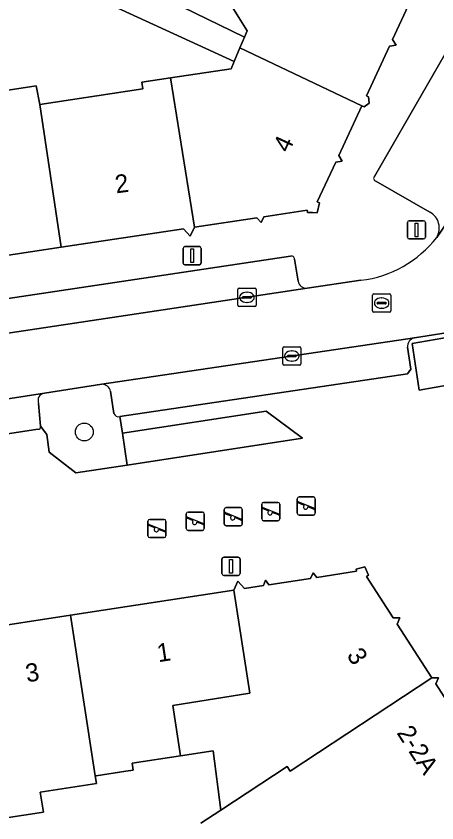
# Model space of a CAD drawing. Extents: x 159279 to 160377, y 384531 to 385888.
# Drawn here: x 160025.9 to 160048.95, y 384922.1 to 384966.34 of the extents above; entities that cross this region are included whole.
import ezdxf

# ---------------------------------------------------------------- set-up
doc = ezdxf.new("R2010")
doc.units = 0
for name, color, linetype in [('IMGEO_Boom', 7, 'Continuous'), ('IMGEO_Erf', 7, 'Continuous'), ('IMGEO_Groenvoorziening', 7, 'Continuous'), ('IMGEO_Haag', 7, 'Continuous'), ('IMGEO_Kolk', 7, 'Continuous'), ('IMGEO_Lichtmast', 7, 'Continuous'), ('IMGEO_Pand', 7, 'Continuous'), ('IMGEO_Pand_nummerreeks', 7, 'Continuous'), ('IMGEO_Parkeervlak_open', 7, 'Continuous'), ('IMGEO_Rijbaan_lokaal_open', 7, 'Continuous'), ('IMGEO_Rioolput', 7, 'Continuous'), ('IMGEO_Speelvoorziening', 7, 'Continuous'), ('IMGEO_Voetpad_open', 7, 'Continuous')]:
    doc.layers.add(name, color=color, linetype=linetype)

msp = doc.modelspace()

# ---------------------------------------------------------------- linework, layer by layer
at = {"layer": 'IMGEO_Boom'}
msp.add_circle((160029.634, 384943.536), 0.489, dxfattribs=at)
at = {"layer": 'IMGEO_Erf'}
for points in [[(160017.969, 384967.74), (160018.35, 384965.212), (160020.792, 384965.579), (160021.219, 384962.742), (160023.504, 384963.087), (160023.667, 384962.005), (160027.006, 384962.508), (160027.197, 384961.494), (160032.836, 384962.343), (160032.78, 384962.712), (160034.358, 384962.95), (160037.681, 384963.45), (160037.852, 384963.858), (160018.2, 384972.885)], [(160030.261, 384969.169), (160038.413, 384965.194), (160038.558, 384965.539), (160036.189, 384969.356)], [(160036.017, 384922.087), (160037.107, 384922.802), (160036.688, 384926.05), (160034.903, 384925.776), (160032.255, 384925.37), (160032.312, 384924.998), (160031.905, 384924.936), (160030.285, 384924.687), (160030.233, 384924.679), (160030.297, 384924.263), (160027.22, 384923.791), (160027.39, 384922.688), (160025.238, 384922.357)]]:
    msp.add_lwpolyline(points, dxfattribs=at)
at = {"layer": 'IMGEO_Groenvoorziening'}
for points in [[(160050.438, 384946.263), (160050.113, 384948.827), (160047.586, 384948.388), (160047.98, 384945.834)], [(160041.587, 384943.201), (160039.589, 384944.673), (160031.722, 384943.479), (160031.988, 384941.723)]]:
    msp.add_lwpolyline(points, close=True, dxfattribs=at)
for points in [[(160030.596, 384946.152), (160027.445, 384945.671)], [(160031.246, 384944.557), (160031.075, 384945.768)], [(160027.129, 384945.091), (160027.235, 384943.853), (160027.586, 384943.397), (160027.713, 384942.429), (160029.177, 384941.29), (160031.988, 384941.723), (160031.722, 384943.479), (160031.578, 384944.381)]]:
    msp.add_lwpolyline(points, dxfattribs=at)
for centre, radius, start, end in [((160030.583, 384945.645), 0.507, 14.0015, 88.5622), ((160027.525, 384945.251), 0.427, 100.7951, 202.0393), ((160031.509, 384944.652), 0.28, 199.8855, 284.2565)]:
    msp.add_arc(centre, radius, start, end, dxfattribs=at)
at = {"layer": 'IMGEO_Haag'}
msp.add_lwpolyline([(160041.587, 384943.201), (160039.589, 384944.673), (160031.722, 384943.479), (160031.988, 384941.723)], close=True, dxfattribs=at)
at = {"layer": 'IMGEO_Kolk'}
for p, q in [((160038.042, 384950.493), (160038.042, 384951.345)), ((160038.117, 384951.419), (160038.969, 384951.419)), ((160039.043, 384951.345), (160039.043, 384950.493)), ((160038.301, 384950.913), (160038.301, 384950.925)), ((160038.739, 384950.876), (160038.341, 384950.876)), ((160038.344, 384950.962), (160038.742, 384950.962)), ((160038.53, 384951.199), (160038.555, 384951.199)), ((160038.785, 384950.925), (160038.785, 384950.913)), ((160038.969, 384950.419), (160038.117, 384950.419)), ((160038.553, 384950.639), (160038.528, 384950.639)), ((160040.577, 384948.203), (160041.429, 384948.203)), ((160040.502, 384947.277), (160040.502, 384948.129)), ((160040.804, 384947.746), (160041.202, 384947.746)), ((160040.99, 384947.983), (160041.015, 384947.983)), ((160041.503, 384948.129), (160041.503, 384947.277)), ((160040.761, 384947.697), (160040.761, 384947.709)), ((160041.199, 384947.66), (160040.801, 384947.66)), ((160041.013, 384947.423), (160040.988, 384947.423)), ((160041.245, 384947.709), (160041.245, 384947.697)), ((160041.429, 384947.203), (160040.577, 384947.203))]:
    msp.add_line(p, q, dxfattribs=at)
for points in [[(160038.042, 384950.493), (160038.042, 384951.345)], [(160038.117, 384951.419), (160038.969, 384951.419)], [(160039.043, 384951.345), (160039.043, 384950.493)], [(160038.969, 384950.419), (160038.117, 384950.419)], [(160040.577, 384948.203), (160041.429, 384948.203)], [(160040.502, 384947.277), (160040.502, 384948.129)], [(160041.503, 384948.129), (160041.503, 384947.277)], [(160041.429, 384947.203), (160040.577, 384947.203)]]:
    msp.add_lwpolyline(points, dxfattribs=at)
for centre, radius, start, end in [((160038.119, 384951.343), 0.0765, 91.552, 178.448), ((160038.119, 384951.343), 0.0765, 91.552, 178.448), ((160038.967, 384951.343), 0.0765, 1.552, 88.448), ((160038.967, 384951.343), 0.0765, 1.552, 88.448), ((160038.341, 384950.922), 0.0403, 85.8775, 175.7526), ((160038.338, 384950.912), 0.0366, 178.938, 274.7102), ((160038.742, 384950.919), 0.043, 264.8664, 352.4533), ((160038.746, 384950.924), 0.0386, 1.7309, 96.639), ((160038.119, 384950.495), 0.0765, 181.552, 268.448), ((160038.119, 384950.495), 0.0765, 181.552, 268.448), ((160038.967, 384950.495), 0.0765, 271.552, 358.448), ((160038.967, 384950.495), 0.0765, 271.552, 358.448), ((160040.579, 384948.127), 0.0765, 91.552, 178.448), ((160040.579, 384948.127), 0.0765, 91.552, 178.448), ((160041.427, 384948.127), 0.0765, 1.552, 88.448), ((160041.427, 384948.127), 0.0765, 1.552, 88.448), ((160040.801, 384947.706), 0.0403, 85.8775, 175.7526), ((160041.206, 384947.708), 0.0386, 1.7309, 96.639), ((160040.579, 384947.279), 0.0765, 181.552, 268.448), ((160040.579, 384947.279), 0.0765, 181.552, 268.448), ((160040.798, 384947.696), 0.0366, 178.938, 274.7102), ((160041.202, 384947.703), 0.043, 264.8664, 352.4533), ((160041.427, 384947.279), 0.0765, 271.552, 358.448), ((160041.427, 384947.279), 0.0765, 271.552, 358.448)]:
    msp.add_arc(centre, radius, start, end, dxfattribs=at)
for centre, major_axis, ratio, start_param, end_param in [((160038.529, 384950.919), (-0.387, 0.002), 0.722429, 4.712389, 7.853982), ((160038.554, 384950.919), (-0.39, 0.002), 0.717154, 1.570796, 4.712389), ((160040.989, 384947.703), (-0.387, 0.002), 0.722429, 4.712389, 7.853982), ((160041.014, 384947.703), (-0.39, 0.002), 0.717154, 1.570796, 4.712389)]:
    msp.add_ellipse(centre, major_axis=major_axis, ratio=ratio, start_param=start_param, end_param=end_param, dxfattribs=at)
at = {"layer": 'IMGEO_Lichtmast'}
for p, q in [((160047.329, 384954.219), (160047.329, 384955.019)), ((160047.329, 384955.019), (160047.329, 384954.219)), ((160047.429, 384955.119), (160048.219, 384955.119)), ((160048.219, 384955.119), (160047.429, 384955.119)), ((160048.319, 384955.019), (160048.319, 384954.219)), ((160048.319, 384954.219), (160048.319, 384955.019)), ((160048.219, 384954.119), (160047.429, 384954.119)), ((160047.429, 384954.119), (160048.219, 384954.119)), ((160035.046, 384952.801), (160035.046, 384953.601)), ((160035.046, 384953.601), (160035.046, 384952.801)), ((160035.146, 384953.701), (160035.936, 384953.701)), ((160035.936, 384953.701), (160035.146, 384953.701)), ((160036.036, 384953.601), (160036.036, 384952.801)), ((160036.036, 384952.801), (160036.036, 384953.601)), ((160035.936, 384952.701), (160035.146, 384952.701)), ((160035.146, 384952.701), (160035.936, 384952.701)), ((160037.276, 384936.672), (160038.066, 384936.672)), ((160038.066, 384936.672), (160037.276, 384936.672)), ((160037.176, 384935.772), (160037.176, 384936.572)), ((160037.176, 384936.572), (160037.176, 384935.772)), ((160038.166, 384936.572), (160038.166, 384935.772)), ((160038.166, 384935.772), (160038.166, 384936.572)), ((160038.066, 384935.672), (160037.276, 384935.672)), ((160037.276, 384935.672), (160038.066, 384935.672))]:
    msp.add_line(p, q, dxfattribs=at)
for points in [[(160047.749, 384954.994), (160047.899, 384954.994), (160047.899, 384954.244), (160047.749, 384954.244), (160047.749, 384954.994)], [(160035.466, 384953.576), (160035.616, 384953.576), (160035.616, 384952.826), (160035.466, 384952.826), (160035.466, 384953.576)], [(160037.596, 384936.547), (160037.746, 384936.547), (160037.746, 384935.797), (160037.596, 384935.797), (160037.596, 384936.547)]]:
    msp.add_lwpolyline(points, dxfattribs=at)
for centre, start, end in [((160047.429, 384955.019), 90, 180), ((160047.429, 384955.019), 90, 180), ((160048.219, 384955.019), 0, 90), ((160048.219, 384955.019), 360, 90), ((160047.429, 384954.219), 180, 270), ((160047.429, 384954.219), 180, 270), ((160048.219, 384954.219), 270, 0), ((160048.219, 384954.219), 270, 0), ((160035.146, 384953.601), 90, 180), ((160035.146, 384953.601), 90, 180), ((160035.936, 384953.601), 0, 90), ((160035.936, 384953.601), 360, 90), ((160035.146, 384952.801), 180, 270), ((160035.146, 384952.801), 180, 270), ((160035.936, 384952.801), 270, 0), ((160035.936, 384952.801), 270, 0), ((160037.276, 384936.572), 90, 180), ((160037.276, 384936.572), 90, 180), ((160038.066, 384936.572), 0, 90), ((160038.066, 384936.572), 360, 90), ((160037.276, 384935.772), 180, 270), ((160037.276, 384935.772), 180, 270), ((160038.066, 384935.772), 270, 0), ((160038.066, 384935.772), 270, 0)]:
    msp.add_arc(centre, 0.1, start, end, dxfattribs=at)
at = {"layer": 'IMGEO_Pand'}
for points in [[(160036.189, 384969.356), (160038.558, 384965.539), (160038.413, 384965.194), (160038.162, 384964.596), (160044.836, 384961.422), (160044.955, 384961.367), (160045.236, 384961.568), (160045.208, 384961.912), (160045.089, 384961.966), (160046.353, 384964.687), (160046.711, 384964.742), (160046.521, 384965.049), (160047.379, 384966.895)], [(160051.072, 384921.779), (160052.307, 384923.66), (160052.417, 384923.589), (160052.772, 384924.039), (160052.452, 384924.436), (160052.342, 384924.365), (160050.972, 384926.491), (160051.118, 384926.822), (160050.757, 384926.827), (160048.888, 384929.727), (160049.032, 384930.058), (160048.861, 384930.06), (160048.671, 384930.063), (160040.907, 384924.935), (160040.741, 384925.188), (160037.107, 384922.802), (160036.017, 384922.087)]]:
    msp.add_lwpolyline(points, dxfattribs=at)
for points in [[(160044.836, 384961.422), (160038.162, 384964.596), (160037.852, 384963.858), (160037.681, 384963.45), (160034.358, 384962.95), (160035.669, 384954.769), (160039.08, 384955.283), (160039.323, 384955.017), (160039.476, 384955.342), (160041.849, 384955.699), (160041.869, 384955.572), (160042.126, 384955.564), (160042.383, 384955.556), (160042.511, 384956.108), (160042.393, 384956.162), (160043.403, 384958.338), (160043.762, 384958.394), (160043.572, 384958.701)], [(160027.197, 384961.494), (160027.006, 384962.508), (160023.667, 384962.005), (160023.504, 384963.087), (160021.219, 384962.742), (160022.126, 384956.726), (160022.714, 384952.82), (160028.375, 384953.672)], [(160034.358, 384962.95), (160032.78, 384962.712), (160032.836, 384962.343), (160027.197, 384961.494), (160028.375, 384953.672), (160035.075, 384954.681), (160035.439, 384954.281), (160035.669, 384954.769)], [(160046.775, 384933.005), (160046.92, 384933.337), (160046.558, 384933.341), (160045.096, 384935.611), (160045.206, 384935.682), (160044.992, 384936.147), (160044.529, 384936.016), (160044.547, 384935.896), (160042.367, 384935.561), (160042.176, 384935.815), (160042.021, 384935.508), (160039.747, 384935.158), (160039.557, 384935.413), (160039.451, 384935.112), (160038.413, 384934.953), (160038.048, 384935.353), (160037.82, 384934.862), (160038.7, 384929.219), (160034.479, 384928.535), (160034.903, 384925.776), (160036.688, 384926.05), (160037.107, 384922.802), (160040.741, 384925.188), (160040.907, 384924.935), (160048.671, 384930.063)], [(160037.82, 384934.862), (160028.879, 384933.488), (160030.233, 384924.679), (160030.285, 384924.687), (160031.905, 384924.936), (160032.312, 384924.998), (160032.255, 384925.37), (160034.903, 384925.776), (160034.479, 384928.535), (160038.7, 384929.219)], [(160028.879, 384933.488), (160023.651, 384932.684), (160025.238, 384922.357), (160027.39, 384922.688), (160027.22, 384923.791), (160030.297, 384924.263), (160030.233, 384924.679)]]:
    msp.add_lwpolyline(points, close=True, dxfattribs=at)
at = {"layer": 'IMGEO_Parkeervlak_open'}
for points in [[(160050.36, 384965.96), (160045.523, 384957.547)], [(160048.939, 384954.207), (160050.573, 384956.603), (160053.195, 384961.014), (160054.174, 384963.16), (160054.559, 384964.833)], [(160045.604, 384957.295), (160048.57, 384955.597)], [(160040.921, 384953.179), (159959.209, 384940.91)], [(160041.35, 384951.801), (160041.156, 384953.017)], [(159958.878, 384938.949), (159991.306, 384943.822), (159993.871, 384944.207), (160041.836, 384951.414)], [(160047.712, 384948.703), (160030.596, 384946.152)], [(160031.578, 384944.381), (160047.338, 384946.73), (160047.514, 384946.972), (160047.345, 384948.178)], [(160031.075, 384945.768), (160031.246, 384944.557)]]:
    msp.add_lwpolyline(points, dxfattribs=at)
for centre, radius, start, end in [((160045.635, 384957.444), 0.152, 137.2316, 258.4061), ((160048.065, 384954.719), 1.013, 329.6341, 60.1004), ((160040.968, 384952.996), 0.189, 6.3272, 104.5111), ((160041.817, 384951.889), 0.475, 190.6294, 272.3102), ((160047.837, 384948.225), 0.494, 104.6683, 185.421), ((160030.583, 384945.645), 0.507, 14.0015, 88.5622), ((160031.509, 384944.652), 0.28, 199.8855, 284.2565)]:
    msp.add_arc(centre, radius, start, end, dxfattribs=at)
at = {"layer": 'IMGEO_Rijbaan_lokaal_open'}
for points in [[(160061.659, 384959.486), (160067.68, 384956.899), (160069.834, 384955.914), (160071.59, 384958.637), (160070.147, 384959.553), (160057.329, 384967.752), (160056.616, 384968.208), (160054.685, 384965.154), (160054.559, 384964.833), (160054.174, 384963.16), (160053.195, 384961.014), (160050.573, 384956.603), (160048.939, 384954.207)], [(160044.789, 384951.856), (160041.836, 384951.414), (159993.871, 384944.207), (159994.406, 384940.698), (159996.888, 384941.069), (160001.959, 384941.844), (160016.106, 384943.947), (160020.251, 384944.553), (160027.445, 384945.671), (160030.596, 384946.152), (160047.712, 384948.703)], [(160047.712, 384948.703), (160050.255, 384949.104)]]:
    msp.add_lwpolyline(points, dxfattribs=at)
msp.add_arc((160044.054, 384957.992), 6.18, 276.8312, 322.2325, dxfattribs=at)
at = {"layer": 'IMGEO_Rioolput'}
for p, q in [((160045.422, 384950.177), (160045.422, 384951.029)), ((160045.497, 384951.103), (160046.349, 384951.103)), ((160045.91, 384950.883), (160045.935, 384950.883)), ((160046.423, 384951.029), (160046.423, 384950.177)), ((160045.681, 384950.597), (160045.681, 384950.609)), ((160046.119, 384950.56), (160045.721, 384950.56)), ((160045.724, 384950.646), (160046.122, 384950.646)), ((160046.165, 384950.609), (160046.165, 384950.597)), ((160046.349, 384950.103), (160045.497, 384950.103)), ((160045.933, 384950.323), (160045.908, 384950.323))]:
    msp.add_line(p, q, dxfattribs=at)
for points in [[(160045.422, 384950.177), (160045.422, 384951.029)], [(160045.497, 384951.103), (160046.349, 384951.103)], [(160046.423, 384951.029), (160046.423, 384950.177)], [(160046.349, 384950.103), (160045.497, 384950.103)]]:
    msp.add_lwpolyline(points, dxfattribs=at)
for centre, radius, start, end in [((160045.499, 384951.027), 0.0765, 91.552, 178.448), ((160045.499, 384951.027), 0.0765, 91.552, 178.448), ((160046.347, 384951.027), 0.0765, 1.552, 88.448), ((160046.347, 384951.027), 0.0765, 1.552, 88.448), ((160045.721, 384950.606), 0.0403, 85.8775, 175.7526), ((160045.718, 384950.596), 0.0366, 178.938, 274.7102), ((160046.122, 384950.603), 0.043, 264.8664, 352.4533), ((160046.126, 384950.608), 0.0386, 1.7309, 96.639), ((160045.499, 384950.179), 0.0765, 181.552, 268.448), ((160045.499, 384950.179), 0.0765, 181.552, 268.448), ((160046.347, 384950.179), 0.0765, 271.552, 358.448), ((160046.347, 384950.179), 0.0765, 271.552, 358.448)]:
    msp.add_arc(centre, radius, start, end, dxfattribs=at)
for centre, major_axis, ratio, start_param, end_param in [((160045.909, 384950.603), (-0.387, 0.002), 0.722429, 4.712389, 7.853982), ((160045.934, 384950.603), (-0.39, 0.002), 0.717154, 1.570796, 4.712389)]:
    msp.add_ellipse(centre, major_axis=major_axis, ratio=ratio, start_param=start_param, end_param=end_param, dxfattribs=at)
at = {"layer": 'IMGEO_Speelvoorziening'}
for p, q in [((160041.297, 384939.078), (160041.297, 384939.878)), ((160041.297, 384939.878), (160041.297, 384939.078)), ((160041.397, 384939.978), (160042.187, 384939.978)), ((160042.187, 384939.978), (160041.397, 384939.978)), ((160042.287, 384939.878), (160042.287, 384939.078)), ((160042.287, 384939.078), (160042.287, 384939.878)), ((160037.396, 384939.389), (160038.186, 384939.389)), ((160038.186, 384939.389), (160037.396, 384939.389)), ((160039.351, 384938.772), (160039.351, 384939.572)), ((160039.351, 384939.572), (160039.351, 384938.772)), ((160039.734, 384939.2), (160039.395, 384939.337)), ((160039.42, 384939.397), (160040.296, 384939.044)), ((160039.451, 384939.672), (160040.241, 384939.672)), ((160040.241, 384939.672), (160039.451, 384939.672)), ((160040.341, 384939.572), (160040.341, 384938.772)), ((160040.341, 384938.772), (160040.341, 384939.572)), ((160041.68, 384939.506), (160041.341, 384939.643)), ((160041.366, 384939.703), (160042.242, 384939.35)), ((160042.218, 384939.29), (160041.878, 384939.427)), ((160035.217, 384938.242), (160035.217, 384939.042)), ((160035.217, 384939.042), (160035.217, 384938.242)), ((160035.317, 384939.142), (160036.107, 384939.142)), ((160036.107, 384939.142), (160035.317, 384939.142)), ((160036.207, 384939.042), (160036.207, 384938.242)), ((160036.207, 384938.242), (160036.207, 384939.042)), ((160037.296, 384938.489), (160037.296, 384939.289)), ((160037.296, 384939.289), (160037.296, 384938.489)), ((160037.679, 384938.917), (160037.34, 384939.054)), ((160037.365, 384939.114), (160038.241, 384938.761)), ((160038.286, 384939.289), (160038.286, 384938.489)), ((160038.286, 384938.489), (160038.286, 384939.289)), ((160040.272, 384938.984), (160039.932, 384939.121)), ((160042.187, 384938.978), (160041.397, 384938.978)), ((160041.397, 384938.978), (160042.187, 384938.978)), ((160033.117, 384937.843), (160033.117, 384938.643)), ((160033.117, 384938.643), (160033.117, 384937.843)), ((160033.186, 384938.468), (160034.062, 384938.115)), ((160033.217, 384938.743), (160034.007, 384938.743)), ((160034.007, 384938.743), (160033.217, 384938.743)), ((160034.107, 384938.643), (160034.107, 384937.843)), ((160034.107, 384937.843), (160034.107, 384938.643)), ((160035.6, 384938.67), (160035.261, 384938.807)), ((160035.286, 384938.867), (160036.162, 384938.514)), ((160036.138, 384938.454), (160035.798, 384938.591)), ((160038.217, 384938.701), (160037.877, 384938.838)), ((160040.241, 384938.672), (160039.451, 384938.672)), ((160039.451, 384938.672), (160040.241, 384938.672)), ((160033.5, 384938.271), (160033.161, 384938.408)), ((160034.038, 384938.055), (160033.698, 384938.192)), ((160036.107, 384938.142), (160035.317, 384938.142)), ((160035.317, 384938.142), (160036.107, 384938.142)), ((160038.186, 384938.389), (160037.396, 384938.389)), ((160037.396, 384938.389), (160038.186, 384938.389)), ((160034.007, 384937.743), (160033.217, 384937.743)), ((160033.217, 384937.743), (160034.007, 384937.743))]:
    msp.add_line(p, q, dxfattribs=at)
for centre, radius, start, end in [((160041.397, 384939.878), 0.1, 90, 180), ((160041.397, 384939.878), 0.1, 90, 180), ((160042.187, 384939.878), 0.1, 0, 90), ((160042.187, 384939.878), 0.1, 360, 90), ((160037.396, 384939.289), 0.1, 90, 180), ((160037.396, 384939.289), 0.1, 90, 180), ((160038.186, 384939.289), 0.1, 0, 90), ((160038.186, 384939.289), 0.1, 360, 90), ((160039.451, 384939.572), 0.1, 90, 180), ((160039.451, 384939.572), 0.1, 90, 180), ((160039.408, 384939.367), 0.0327, 68.078, 248.078), ((160040.241, 384939.572), 0.1, 0, 90), ((160040.241, 384939.572), 0.1, 360, 90), ((160041.354, 384939.673), 0.0327, 68.078, 248.078), ((160041.759, 384939.416), 0.12, 130.9928, 5.1632), ((160042.23, 384939.32), 0.0327, 248.078, 68.078), ((160035.317, 384939.042), 0.1, 90, 180), ((160035.317, 384939.042), 0.1, 90, 180), ((160035.274, 384938.837), 0.0327, 68.078, 248.078), ((160036.107, 384939.042), 0.1, 0, 90), ((160036.107, 384939.042), 0.1, 360, 90), ((160037.353, 384939.084), 0.0327, 68.078, 248.078), ((160037.758, 384938.827), 0.12, 130.9928, 5.1632), ((160039.813, 384939.11), 0.12, 130.9928, 5.1632), ((160040.284, 384939.014), 0.0327, 248.078, 68.078), ((160041.397, 384939.078), 0.1, 180, 270), ((160041.397, 384939.078), 0.1, 180, 270), ((160042.187, 384939.078), 0.1, 270, 0), ((160042.187, 384939.078), 0.1, 270, 0), ((160033.217, 384938.643), 0.1, 90, 180), ((160033.217, 384938.643), 0.1, 90, 180), ((160033.174, 384938.438), 0.0327, 68.078, 248.078), ((160034.007, 384938.643), 0.1, 0, 90), ((160034.007, 384938.643), 0.1, 360, 90), ((160035.679, 384938.58), 0.12, 130.9928, 5.1632), ((160036.15, 384938.484), 0.0327, 248.078, 68.078), ((160037.396, 384938.489), 0.1, 180, 270), ((160037.396, 384938.489), 0.1, 180, 270), ((160038.186, 384938.489), 0.1, 270, 0), ((160038.186, 384938.489), 0.1, 270, 0), ((160038.229, 384938.731), 0.0327, 248.078, 68.078), ((160039.451, 384938.772), 0.1, 180, 270), ((160039.451, 384938.772), 0.1, 180, 270), ((160040.241, 384938.772), 0.1, 270, 0), ((160040.241, 384938.772), 0.1, 270, 0), ((160033.579, 384938.181), 0.12, 130.9928, 5.1632), ((160034.05, 384938.085), 0.0327, 248.078, 68.078), ((160035.317, 384938.242), 0.1, 180, 270), ((160035.317, 384938.242), 0.1, 180, 270), ((160036.107, 384938.242), 0.1, 270, 0), ((160036.107, 384938.242), 0.1, 270, 0), ((160033.217, 384937.843), 0.1, 180, 270), ((160033.217, 384937.843), 0.1, 180, 270), ((160034.007, 384937.843), 0.1, 270, 0), ((160034.007, 384937.843), 0.1, 270, 0)]:
    msp.add_arc(centre, radius, start, end, dxfattribs=at)
at = {"layer": 'IMGEO_Voetpad_open'}
for points in [[(160018.2, 384972.885), (160037.852, 384963.858), (160038.162, 384964.596), (160038.413, 384965.194), (160030.261, 384969.169)], [(160047.379, 384966.895), (160046.521, 384965.049), (160046.711, 384964.742), (160046.353, 384964.687), (160045.089, 384961.966), (160045.208, 384961.912), (160045.236, 384961.568), (160044.955, 384961.367), (160044.836, 384961.422), (160043.572, 384958.701), (160043.762, 384958.394), (160043.403, 384958.338), (160042.393, 384956.162), (160042.511, 384956.108), (160042.383, 384955.556), (160042.126, 384955.564), (160041.869, 384955.572), (160041.849, 384955.699), (160039.476, 384955.342), (160039.323, 384955.017), (160039.08, 384955.283), (160035.669, 384954.769), (160035.439, 384954.281), (160035.075, 384954.681), (160028.375, 384953.672), (160022.714, 384952.82)], [(160045.523, 384957.547), (160050.36, 384965.96)], [(160048.57, 384955.597), (160045.604, 384957.295)], [(159959.209, 384940.91), (160040.921, 384953.179)], [(160041.156, 384953.017), (160041.35, 384951.801)], [(160041.836, 384951.414), (160044.789, 384951.856)], [(160050.255, 384949.104), (160047.712, 384948.703)], [(160047.345, 384948.178), (160047.514, 384946.972), (160047.338, 384946.73), (160031.578, 384944.381), (160031.722, 384943.479), (160039.589, 384944.673), (160041.587, 384943.201), (160031.988, 384941.723), (160029.177, 384941.29), (160027.713, 384942.429), (160027.586, 384943.397), (160027.235, 384943.853)], [(160027.445, 384945.671), (160020.251, 384944.553)], [(160027.235, 384943.853), (160027.129, 384945.091)], [(160021.181, 384942.769), (160027.096, 384943.686)], [(160027.096, 384943.686), (160021.181, 384942.769)], [(160023.651, 384932.684), (160028.879, 384933.488), (160037.82, 384934.862), (160038.048, 384935.353), (160038.413, 384934.953), (160039.451, 384935.112), (160039.557, 384935.413), (160039.747, 384935.158), (160042.021, 384935.508), (160042.176, 384935.815), (160042.367, 384935.561), (160044.547, 384935.896), (160044.529, 384936.016), (160044.992, 384936.147), (160045.206, 384935.682), (160045.096, 384935.611), (160046.558, 384933.341), (160046.92, 384933.337), (160046.775, 384933.005), (160048.671, 384930.063), (160048.861, 384930.06), (160049.032, 384930.058), (160048.888, 384929.727), (160050.757, 384926.827)]]:
    msp.add_lwpolyline(points, dxfattribs=at)
msp.add_lwpolyline([(160047.586, 384948.388), (160050.113, 384948.827), (160050.438, 384946.263), (160047.98, 384945.834)], close=True, dxfattribs=at)
for centre, radius, start, end in [((160045.635, 384957.444), 0.152, 137.2316, 258.4061), ((160048.065, 384954.719), 1.013, 329.6341, 60.1004), ((160044.054, 384957.992), 6.18, 276.8312, 322.2325), ((160040.968, 384952.996), 0.189, 6.3272, 104.5111), ((160041.817, 384951.889), 0.475, 190.6294, 272.3102), ((160047.837, 384948.225), 0.494, 104.6683, 185.421), ((160027.525, 384945.251), 0.427, 100.7951, 202.0393), ((160027.121, 384943.806), 0.123, 258.161, 22.2953), ((160027.121, 384943.806), 0.123, 258.161, 22.2953)]:
    msp.add_arc(centre, radius, start, end, dxfattribs=at)

# ---------------------------------------------------------------- texts
at = {"layer": 'IMGEO_Pand_nummerreeks'}
for s, rotation, p in [('4', 65.088, (160040.835, 384958.794)), ('2', 7.6261, (160031.383, 384956.617)), ('1', 8.7376, (160033.692, 384930.908)), ('3', 302.7959, (160043.977, 384931.291)), ('3', 8.7376, (160026.49, 384929.802)), ('2-2A', 302.7902, (160046.719, 384927.038))]:
    msp.add_text(s, height=1, rotation=rotation, dxfattribs=at).set_placement(p)

doc.saveas('drawing.dxf')
